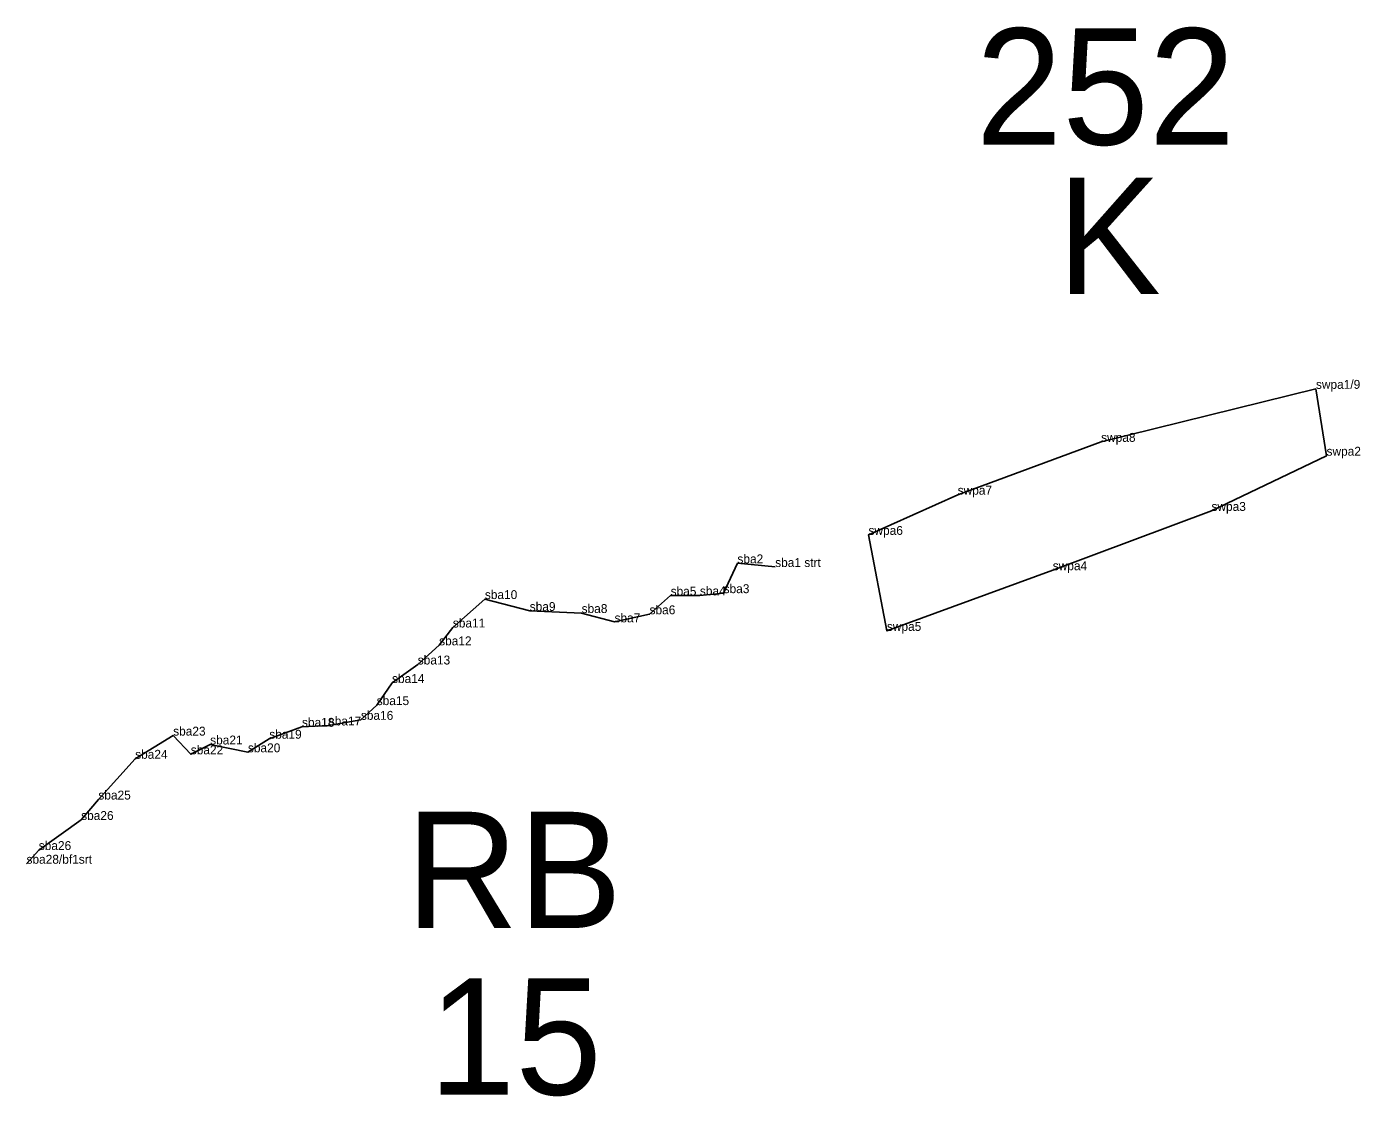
# Model space of a CAD drawing. Extents: x 2072529 to 2268796, y 436423 to 470406.
# Drawn here: x 2212483 to 2213233, y 440541 to 441142 of the extents above; entities that cross this region are included whole.
import ezdxf

# ---------------------------------------------------------------- set-up
doc = ezdxf.new("R2010")
doc.units = 0
for name, color, linetype in [('Default', 7, 'Continuous'), ('Exist Hydro Jurisdictional Stream or Body of Water NEU Mitigable Cogo Comment', 7, 'Continuous'), ('Old_Level_20', 7, 'Continuous'), ('Old_Level_52', 7, 'Continuous')]:
    doc.layers.add(name, color=color, linetype=linetype)

msp = doc.modelspace()

# ---------------------------------------------------------------- linework, layer by layer
at = {"layer": 'Old_Level_20'}
for p, q in [((2213207.67, 440938.67), (2213207.67, 440938.67)), ((2213087, 440908.88), (2213087, 440908.88)), ((2213213.62, 440901.09), (2213213.62, 440901.09)), ((2213006.42, 440879.17), (2213006.42, 440879.17)), ((2213148.99, 440870.07), (2213148.99, 440870.07)), ((2212956.32, 440856.6), (2212956.32, 440856.6)), ((2212882.7, 440840.61), (2212882.7, 440840.61)), ((2212903.91, 440838.55), (2212903.91, 440838.55)), ((2213059.83, 440836.73), (2213059.83, 440836.73)), ((2212874.93, 440823.84), (2212874.93, 440823.84)), ((2212740.82, 440820.52), (2212740.82, 440820.52)), ((2212845.18, 440822.43), (2212845.18, 440822.43)), ((2212861.6, 440822.58), (2212861.6, 440822.58)), ((2212766.02, 440813.82), (2212766.02, 440813.82)), ((2212795.17, 440812.67), (2212795.17, 440812.67)), ((2212833.33, 440811.97), (2212833.33, 440811.97)), ((2212722.83, 440804.55), (2212722.83, 440804.55)), ((2212813.67, 440807.74), (2212813.67, 440807.74)), ((2212966.67, 440802.64), (2212966.67, 440802.64)), ((2212715.14, 440794.53), (2212715.14, 440794.53)), ((2212703.11, 440783.75), (2212703.11, 440783.75)), ((2212688.66, 440773.35), (2212688.66, 440773.35)), ((2212680.06, 440760.92), (2212680.06, 440760.92)), ((2212638.08, 440748.74), (2212638.08, 440748.74)), ((2212653.12, 440749.49), (2212653.12, 440749.49)), ((2212671.17, 440752.66), (2212671.17, 440752.66)), ((2212565.72, 440743.79), (2212565.72, 440743.79)), ((2212619.7, 440742.03), (2212619.7, 440742.03)), ((2212575.62, 440733.28), (2212575.62, 440733.28)), ((2212586.51, 440738.8), (2212586.51, 440738.8)), ((2212607.7, 440734.4), (2212607.7, 440734.4)), ((2212544.37, 440730.76), (2212544.37, 440730.76)), ((2212523.7, 440707.85), (2212523.7, 440707.85)), ((2212514.04, 440696.37), (2212514.04, 440696.37)), ((2212490.22, 440679.47), (2212490.22, 440679.47))]:
    msp.add_line(p, q, dxfattribs=at)
at = {"layer": 'Old_Level_52'}
msp.add_lwpolyline([(2213207.67, 440938.67), (2213213.62, 440901.09), (2213148.99, 440870.07), (2213059.83, 440836.73), (2212966.67, 440802.64), (2212956.32, 440856.6), (2213006.42, 440879.17), (2213087, 440908.88)], close=True, dxfattribs=at)
msp.add_lwpolyline([(2212483.34, 440671.77), (2212490.22, 440679.47), (2212514.04, 440696.37), (2212523.7, 440707.85), (2212544.37, 440730.76), (2212565.72, 440743.79), (2212575.62, 440733.28), (2212586.51, 440738.8), (2212607.7, 440734.4), (2212619.7, 440742.03), (2212638.08, 440748.74), (2212653.12, 440749.49), (2212671.17, 440752.66), (2212680.06, 440760.92), (2212688.66, 440773.35), (2212703.11, 440783.75), (2212715.14, 440794.53), (2212722.83, 440804.55), (2212740.82, 440820.52), (2212766.02, 440813.82), (2212795.17, 440812.67), (2212813.67, 440807.74), (2212833.33, 440811.97), (2212845.18, 440822.43), (2212861.6, 440822.58), (2212874.93, 440823.84), (2212882.7, 440840.61), (2212903.91, 440838.55)], dxfattribs=at)

# ---------------------------------------------------------------- texts
at = {"layer": 'Default'}
for s, p in [('252', (2213016.6, 441075.9)), ('K', (2213062.27, 440991.94)), ('RB', (2212696.5, 440635.65)), ('RB', (2212696.5, 440635.65)), ('15', (2212709.35, 440541.97))]:
    msp.add_text(s, height=65.34, dxfattribs=at).set_placement(p)
at = {"layer": 'Exist Hydro Jurisdictional Stream or Body of Water NEU Mitigable Cogo Comment'}
for s, p in [('swpa1/9', (2213207.67, 440938.67)), ('swpa8', (2213087, 440908.88)), ('swpa2', (2213213.62, 440901.09)), ('swpa7', (2213006.42, 440879.17)), ('swpa3', (2213148.99, 440870.07)), ('swpa6', (2212956.32, 440856.6)), ('sba2', (2212882.7, 440840.61)), ('sba1 strt', (2212903.91, 440838.55)), ('swpa4', (2213059.83, 440836.73)), ('sba10', (2212740.82, 440820.52)), ('sba5', (2212845.18, 440822.43)), ('sba4', (2212861.6, 440822.58)), ('sba3', (2212874.93, 440823.84)), ('sba9', (2212766.02, 440813.82)), ('sba8', (2212795.17, 440812.67)), ('sba6', (2212833.33, 440811.97)), ('sba11', (2212722.83, 440804.55)), ('sba7', (2212813.65, 440807.43)), ('swpa5', (2212966.67, 440802.64)), ('sba12', (2212715.14, 440794.53)), ('sba13', (2212703.11, 440783.75)), ('sba14', (2212688.66, 440773.35)), ('sba15', (2212680.06, 440760.92)), ('sba16', (2212671.17, 440752.66)), ('sba23', (2212565.72, 440743.79)), ('sba18', (2212638.08, 440748.74)), ('sba17', (2212653.12, 440749.49)), ('sba21', (2212586.51, 440738.8)), ('sba19', (2212619.7, 440742.03)), ('sba24', (2212544.37, 440730.76)), ('sba22', (2212575.62, 440733.28)), ('sba20', (2212607.7, 440734.4)), ('sba25', (2212523.7, 440707.85)), ('sba26', (2212514.04, 440696.37)), ('sba26', (2212490.22, 440679.47)), ('sba28/bf1srt', (2212483.34, 440671.77))]:
    msp.add_text(s, height=5, dxfattribs=at).set_placement(p)

doc.saveas('drawing.dxf')
